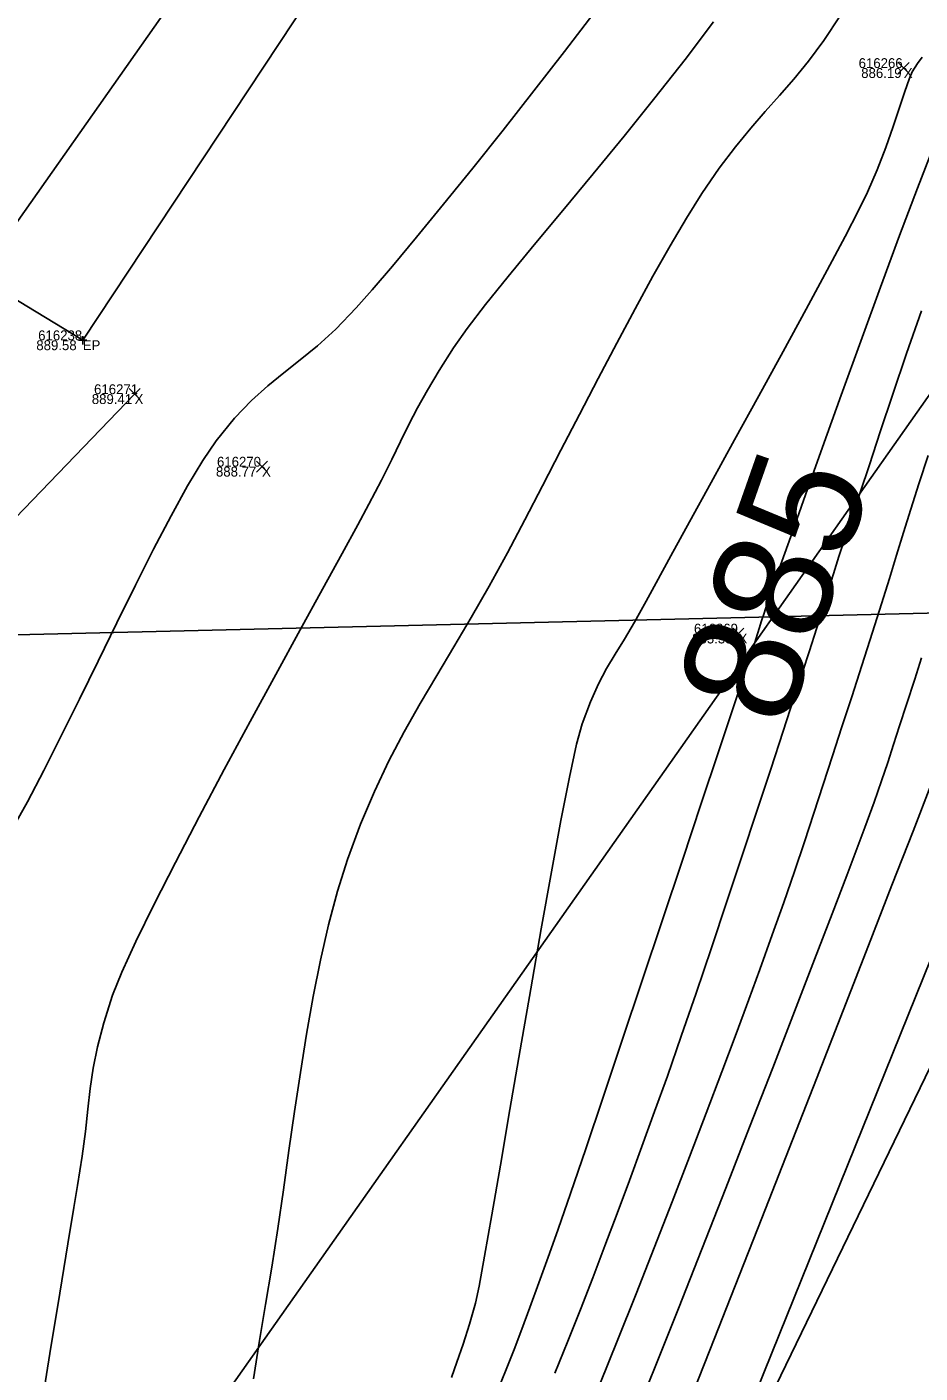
# Model space of a CAD drawing. Extents: x 1957117 to 1971063, y 701601 to 715861.
# Drawn here: x 1963763.62 to 1963795.31, y 707120.41 to 707168.17 of the extents above; entities that cross this region are included whole.
import ezdxf

# ---------------------------------------------------------------- set-up
doc = ezdxf.new("R2010")
doc.units = 0
for name, color, linetype in [('AP_X_Lights', 7, 'Continuous'), ('DT_X_Break_Line', 7, 'Continuous'), ('DT_X_Contour_Major', 7, 'Continuous'), ('DT_X_Contour_Minor', 7, 'Continuous'), ('DT_X_TIN_Hull', 7, 'Continuous'), ('GE_X_CL_20', 7, 'Continuous'), ('PM_P_Cells', 7, 'Continuous'), ('PV_P_Drive', 7, 'Continuous'), ('PV_P_Shoulder', 7, 'Continuous'), ('RS_Raster1', 7, 'Continuous'), ('RW_X_Esmt_RR', 7, 'Continuous'), ('SC_Scratch1', 7, 'Continuous'), ('SC_Shading4', 7, 'Continuous'), ('SC_Shading5', 7, 'Continuous')]:
    doc.layers.add(name, color=color, linetype=linetype)

msp = doc.modelspace()

# ---------------------------------------------------------------- linework, layer by layer
at = {"layer": 'AP_X_Lights'}
for p, q in [((1963794.535, 707166.513), (1963794.923, 707166.903)), ((1963794.535, 707166.903), (1963794.923, 707166.513)), ((1963767.242, 707154.944), (1963767.63, 707155.334)), ((1963767.242, 707155.334), (1963767.63, 707154.944)), ((1963771.765, 707152.371), (1963772.153, 707152.761)), ((1963771.765, 707152.761), (1963772.153, 707152.371)), ((1963788.672, 707146.45), (1963789.06, 707146.84)), ((1963788.672, 707146.84), (1963789.06, 707146.45))]:
    msp.add_line(p, q, dxfattribs=at)
at = {"layer": 'DT_X_Break_Line'}
for points in [[(1963899.517, 707277.373), (1963869.26, 707237.602), (1963831.235, 707203.335), (1963820.965, 707195.035), (1963812.613, 707181.208), (1963805.672, 707159.836), (1963786.526, 707112.387), (1963762.238, 707069.027), (1963734.112, 707027.99), (1963699.007, 706991.28), (1963670.32, 706952.909), (1963630.02, 706918.565), (1963614.237, 706899.512), (1963608.708, 706874.267)], [(1963628.712, 706947.995), (1963642.923, 706969.712), (1963679.624, 707003.954), (1963717.975, 707038.84), (1963752.128, 707075.737), (1963749.968, 707136.996), (1963767.436, 707155.139)]]:
    msp.add_lwpolyline(points, dxfattribs=at)
at = {"layer": 'DT_X_Contour_Major'}
msp.add_lwpolyline([(1963795.787, 707163.909), (1963795.218, 707162.452), (1963794.581, 707160.769), (1963793.9, 707158.934), (1963793.201, 707157.022), (1963792.508, 707155.107), (1963791.847, 707153.263), (1963791.242, 707151.565), (1963790.719, 707150.086), (1963790.302, 707148.903), (1963790.016, 707148.088), (1963789.886, 707147.716), (1963789.771, 707147.371), (1963789.686, 707147.101), (1963789.603, 707146.83), (1963789.492, 707146.483), (1963789.368, 707146.107), (1963789.088, 707145.261), (1963788.675, 707144.015), (1963788.153, 707142.444), (1963787.546, 707140.619), (1963786.878, 707138.611), (1963786.172, 707136.493), (1963785.452, 707134.338), (1963784.741, 707132.217), (1963784.064, 707130.202), (1963783.443, 707128.366), (1963782.903, 707126.78), (1963782.468, 707125.516), (1963782.16, 707124.648), (1963781.783, 707123.611), (1963781.463, 707122.734), (1963781.178, 707121.963), (1963780.906, 707121.248), (1963780.625, 707120.536), (1963780.312, 707119.777)], dxfattribs=at)
msp.add_lwpolyline([(1963795.787, 707163.909), (1963795.218, 707162.452), (1963794.581, 707160.769), (1963793.9, 707158.934), (1963793.201, 707157.022), (1963792.508, 707155.107), (1963791.847, 707153.263), (1963791.242, 707151.565), (1963790.719, 707150.086), (1963790.302, 707148.903), (1963790.016, 707148.088), (1963789.886, 707147.716), (1963789.771, 707147.371), (1963789.686, 707147.101), (1963789.603, 707146.83), (1963789.492, 707146.483), (1963789.368, 707146.107), (1963789.088, 707145.261), (1963788.675, 707144.015), (1963788.153, 707142.444), (1963787.546, 707140.619), (1963786.878, 707138.611), (1963786.172, 707136.493), (1963785.452, 707134.338), (1963784.741, 707132.217), (1963784.064, 707130.202), (1963783.443, 707128.366), (1963782.903, 707126.78), (1963782.468, 707125.516), (1963782.16, 707124.648), (1963781.783, 707123.611), (1963781.463, 707122.734), (1963781.178, 707121.963), (1963780.906, 707121.248), (1963780.625, 707120.536), (1963780.312, 707119.777)], dxfattribs=at)
at = {"layer": 'DT_X_Contour_Minor'}
for points in [[(1963763.094, 707139.708), (1963763.633, 707140.676), (1963764.217, 707141.791), (1963764.836, 707143.017), (1963765.481, 707144.321), (1963766.141, 707145.669), (1963766.806, 707147.027), (1963767.466, 707148.362), (1963768.111, 707149.638), (1963768.731, 707150.823), (1963769.315, 707151.883), (1963769.854, 707152.782), (1963770.338, 707153.488), (1963770.988, 707154.285), (1963771.591, 707154.917), (1963772.168, 707155.438), (1963772.737, 707155.898), (1963773.316, 707156.352), (1963773.925, 707156.852), (1963774.581, 707157.45), (1963775.305, 707158.199), (1963775.866, 707158.835), (1963776.588, 707159.684), (1963777.443, 707160.71), (1963778.401, 707161.88), (1963779.434, 707163.158), (1963780.513, 707164.51), (1963781.609, 707165.9), (1963782.693, 707167.295), (1963783.736, 707168.658)], [(1963763.094, 707139.708), (1963763.633, 707140.676), (1963764.217, 707141.791), (1963764.836, 707143.017), (1963765.481, 707144.321), (1963766.141, 707145.669), (1963766.806, 707147.027), (1963767.466, 707148.362), (1963768.111, 707149.638), (1963768.731, 707150.823), (1963769.315, 707151.883), (1963769.854, 707152.782), (1963770.338, 707153.488), (1963770.988, 707154.285), (1963771.591, 707154.917), (1963772.168, 707155.438), (1963772.737, 707155.898), (1963773.316, 707156.352), (1963773.925, 707156.852), (1963774.581, 707157.45), (1963775.305, 707158.199), (1963775.866, 707158.835), (1963776.588, 707159.684), (1963777.443, 707160.71), (1963778.401, 707161.88), (1963779.434, 707163.158), (1963780.513, 707164.51), (1963781.609, 707165.9), (1963782.693, 707167.295), (1963783.736, 707168.658)], [(1963792.472, 707168.558), (1963791.894, 707167.689), (1963791.351, 707166.955), (1963790.831, 707166.316), (1963790.323, 707165.732), (1963789.815, 707165.165), (1963789.297, 707164.573), (1963788.757, 707163.918), (1963788.183, 707163.16), (1963787.565, 707162.259), (1963787.018, 707161.388), (1963786.436, 707160.403), (1963785.826, 707159.321), (1963785.193, 707158.163), (1963784.544, 707156.948), (1963783.885, 707155.694), (1963783.223, 707154.421), (1963782.565, 707153.147), (1963781.915, 707151.892), (1963781.282, 707150.675), (1963780.671, 707149.515), (1963780.019, 707148.326), (1963779.382, 707147.218), (1963778.76, 707146.171), (1963778.156, 707145.16), (1963777.571, 707144.164), (1963777.006, 707143.162), (1963776.464, 707142.129), (1963775.945, 707141.045), (1963775.453, 707139.886), (1963774.987, 707138.632), (1963774.632, 707137.504), (1963774.314, 707136.311), (1963774.03, 707135.061), (1963773.773, 707133.765), (1963773.538, 707132.432), (1963773.321, 707131.07), (1963773.115, 707129.69), (1963772.915, 707128.301), (1963772.717, 707126.912), (1963772.515, 707125.533), (1963772.303, 707124.172), (1963772.077, 707122.84), (1963771.866, 707121.571), (1963771.662, 707120.204)], [(1963792.472, 707168.558), (1963791.894, 707167.689), (1963791.351, 707166.955), (1963790.831, 707166.316), (1963790.323, 707165.732), (1963789.815, 707165.165), (1963789.297, 707164.573), (1963788.757, 707163.918), (1963788.183, 707163.16), (1963787.565, 707162.259), (1963787.018, 707161.388), (1963786.436, 707160.403), (1963785.826, 707159.321), (1963785.193, 707158.163), (1963784.544, 707156.948), (1963783.885, 707155.694), (1963783.223, 707154.421), (1963782.565, 707153.147), (1963781.915, 707151.892), (1963781.282, 707150.675), (1963780.671, 707149.515), (1963780.019, 707148.326), (1963779.382, 707147.218), (1963778.76, 707146.171), (1963778.156, 707145.16), (1963777.571, 707144.164), (1963777.006, 707143.162), (1963776.464, 707142.129), (1963775.945, 707141.045), (1963775.453, 707139.886), (1963774.987, 707138.632), (1963774.632, 707137.504), (1963774.314, 707136.311), (1963774.03, 707135.061), (1963773.773, 707133.765), (1963773.538, 707132.432), (1963773.321, 707131.07), (1963773.115, 707129.69), (1963772.915, 707128.301), (1963772.717, 707126.912), (1963772.515, 707125.533), (1963772.303, 707124.172), (1963772.077, 707122.84), (1963771.866, 707121.571), (1963771.662, 707120.204)], [(1963764.037, 707118.641), (1963764.436, 707121.103), (1963764.781, 707123.24), (1963765.065, 707124.989), (1963765.278, 707126.284), (1963765.411, 707127.064), (1963765.579, 707128.1), (1963765.694, 707128.986), (1963765.782, 707129.77), (1963765.867, 707130.5), (1963765.972, 707131.222), (1963766.123, 707131.985), (1963766.343, 707132.836), (1963766.656, 707133.822), (1963766.981, 707134.635), (1963767.482, 707135.726), (1963768.127, 707137.041), (1963768.886, 707138.529), (1963769.728, 707140.14), (1963770.622, 707141.821), (1963771.538, 707143.521), (1963772.444, 707145.189), (1963773.31, 707146.773), (1963774.104, 707148.221), (1963774.797, 707149.482), (1963775.356, 707150.505), (1963775.752, 707151.238), (1963776.195, 707152.09), (1963776.56, 707152.819), (1963776.876, 707153.464), (1963777.173, 707154.063), (1963777.479, 707154.656), (1963777.825, 707155.281), (1963778.24, 707155.978), (1963778.753, 707156.786), (1963779.233, 707157.464), (1963779.891, 707158.316), (1963780.697, 707159.316), (1963781.62, 707160.438), (1963782.632, 707161.658), (1963783.703, 707162.951), (1963784.803, 707164.291), (1963785.902, 707165.654), (1963786.97, 707167.015), (1963787.979, 707168.349)], [(1963764.037, 707118.641), (1963764.436, 707121.103), (1963764.781, 707123.24), (1963765.065, 707124.989), (1963765.278, 707126.284), (1963765.411, 707127.064), (1963765.579, 707128.1), (1963765.694, 707128.986), (1963765.782, 707129.77), (1963765.867, 707130.5), (1963765.972, 707131.222), (1963766.123, 707131.985), (1963766.343, 707132.836), (1963766.656, 707133.822), (1963766.981, 707134.635), (1963767.482, 707135.726), (1963768.127, 707137.041), (1963768.886, 707138.529), (1963769.728, 707140.14), (1963770.622, 707141.821), (1963771.538, 707143.521), (1963772.444, 707145.189), (1963773.31, 707146.773), (1963774.104, 707148.221), (1963774.797, 707149.482), (1963775.356, 707150.505), (1963775.752, 707151.238), (1963776.195, 707152.09), (1963776.56, 707152.819), (1963776.876, 707153.464), (1963777.173, 707154.063), (1963777.479, 707154.656), (1963777.825, 707155.281), (1963778.24, 707155.978), (1963778.753, 707156.786), (1963779.233, 707157.464), (1963779.891, 707158.316), (1963780.697, 707159.316), (1963781.62, 707160.438), (1963782.632, 707161.658), (1963783.703, 707162.951), (1963784.803, 707164.291), (1963785.902, 707165.654), (1963786.97, 707167.015), (1963787.979, 707168.349)], [(1963795.386, 707167.097), (1963795.212, 707166.872), (1963795.027, 707166.572), (1963794.921, 707166.31), (1963794.772, 707165.878), (1963794.583, 707165.309), (1963794.354, 707164.635), (1963794.087, 707163.889), (1963793.783, 707163.103), (1963793.444, 707162.31), (1963793.134, 707161.675), (1963792.644, 707160.731), (1963792.009, 707159.538), (1963791.265, 707158.158), (1963790.446, 707156.653), (1963789.588, 707155.085), (1963788.726, 707153.514), (1963787.896, 707152.004), (1963787.132, 707150.615), (1963786.469, 707149.408), (1963785.943, 707148.447), (1963785.59, 707147.792), (1963785.179, 707147.052), (1963784.815, 707146.445), (1963784.487, 707145.914), (1963784.185, 707145.403), (1963783.896, 707144.859), (1963783.611, 707144.223), (1963783.318, 707143.442), (1963783.122, 707142.719), (1963782.867, 707141.547), (1963782.565, 707140.01), (1963782.227, 707138.191), (1963781.866, 707136.173), (1963781.492, 707134.039), (1963781.118, 707131.874), (1963780.756, 707129.76), (1963780.417, 707127.781), (1963780.113, 707126.021), (1963779.856, 707124.563), (1963779.658, 707123.49), (1963779.53, 707122.885), (1963779.323, 707122.148), (1963779.098, 707121.441), (1963778.876, 707120.8), (1963778.677, 707120.257)], [(1963795.386, 707167.097), (1963795.212, 707166.872), (1963795.027, 707166.572), (1963794.921, 707166.31), (1963794.772, 707165.878), (1963794.583, 707165.309), (1963794.354, 707164.635), (1963794.087, 707163.889), (1963793.783, 707163.103), (1963793.444, 707162.31), (1963793.134, 707161.675), (1963792.644, 707160.731), (1963792.009, 707159.538), (1963791.265, 707158.158), (1963790.446, 707156.653), (1963789.588, 707155.085), (1963788.726, 707153.514), (1963787.896, 707152.004), (1963787.132, 707150.615), (1963786.469, 707149.408), (1963785.943, 707148.447), (1963785.59, 707147.792), (1963785.179, 707147.052), (1963784.815, 707146.445), (1963784.487, 707145.914), (1963784.185, 707145.403), (1963783.896, 707144.859), (1963783.611, 707144.223), (1963783.318, 707143.442), (1963783.122, 707142.719), (1963782.867, 707141.547), (1963782.565, 707140.01), (1963782.227, 707138.191), (1963781.866, 707136.173), (1963781.492, 707134.039), (1963781.118, 707131.874), (1963780.756, 707129.76), (1963780.417, 707127.781), (1963780.113, 707126.021), (1963779.856, 707124.563), (1963779.658, 707123.49), (1963779.53, 707122.885), (1963779.323, 707122.148), (1963779.098, 707121.441), (1963778.876, 707120.8), (1963778.677, 707120.257)], [(1963795.359, 707158.093), (1963794.831, 707156.58), (1963794.34, 707155.135), (1963793.896, 707153.803), (1963793.508, 707152.627), (1963793.187, 707151.652), (1963792.941, 707150.923), (1963792.656, 707150.082), (1963792.427, 707149.38), (1963792.233, 707148.762), (1963792.052, 707148.17), (1963791.862, 707147.55), (1963791.641, 707146.845), (1963791.368, 707146), (1963791.143, 707145.31), (1963790.832, 707144.357), (1963790.449, 707143.185), (1963790.007, 707141.835), (1963789.519, 707140.349), (1963788.997, 707138.77), (1963788.455, 707137.139), (1963787.905, 707135.499), (1963787.361, 707133.892), (1963786.835, 707132.359), (1963786.341, 707130.944), (1963785.89, 707129.688), (1963785.436, 707128.443), (1963784.993, 707127.239), (1963784.558, 707126.068), (1963784.127, 707124.921), (1963783.695, 707123.79), (1963783.258, 707122.666), (1963782.81, 707121.541), (1963782.349, 707120.407)], [(1963795.359, 707158.093), (1963794.831, 707156.58), (1963794.34, 707155.135), (1963793.896, 707153.803), (1963793.508, 707152.627), (1963793.187, 707151.652), (1963792.941, 707150.923), (1963792.656, 707150.082), (1963792.427, 707149.38), (1963792.233, 707148.762), (1963792.052, 707148.17), (1963791.862, 707147.55), (1963791.641, 707146.845), (1963791.368, 707146), (1963791.143, 707145.31), (1963790.832, 707144.357), (1963790.449, 707143.185), (1963790.007, 707141.835), (1963789.519, 707140.349), (1963788.997, 707138.77), (1963788.455, 707137.139), (1963787.905, 707135.499), (1963787.361, 707133.892), (1963786.835, 707132.359), (1963786.341, 707130.944), (1963785.89, 707129.688), (1963785.436, 707128.443), (1963784.993, 707127.239), (1963784.558, 707126.068), (1963784.127, 707124.921), (1963783.695, 707123.79), (1963783.258, 707122.666), (1963782.81, 707121.541), (1963782.349, 707120.407)], [(1963795.599, 707152.962), (1963795.265, 707151.954), (1963794.979, 707151.06), (1963794.721, 707150.233), (1963794.475, 707149.429), (1963794.222, 707148.601), (1963793.944, 707147.703), (1963793.624, 707146.691), (1963793.244, 707145.516), (1963792.881, 707144.403), (1963792.536, 707143.337), (1963792.202, 707142.304), (1963791.873, 707141.29), (1963791.542, 707140.278), (1963791.202, 707139.253), (1963790.847, 707138.201), (1963790.47, 707137.107), (1963790.063, 707135.954), (1963789.621, 707134.728), (1963789.231, 707133.666), (1963788.778, 707132.445), (1963788.27, 707131.092), (1963787.717, 707129.631), (1963787.128, 707128.087), (1963786.511, 707126.487), (1963785.875, 707124.855), (1963785.23, 707123.217), (1963784.583, 707121.597), (1963783.945, 707120.022)], [(1963795.599, 707152.962), (1963795.265, 707151.954), (1963794.979, 707151.06), (1963794.721, 707150.233), (1963794.475, 707149.429), (1963794.222, 707148.601), (1963793.944, 707147.703), (1963793.624, 707146.691), (1963793.244, 707145.516), (1963792.881, 707144.403), (1963792.536, 707143.337), (1963792.202, 707142.304), (1963791.873, 707141.29), (1963791.542, 707140.278), (1963791.202, 707139.253), (1963790.847, 707138.201), (1963790.47, 707137.107), (1963790.063, 707135.954), (1963789.621, 707134.728), (1963789.231, 707133.666), (1963788.778, 707132.445), (1963788.27, 707131.092), (1963787.717, 707129.631), (1963787.128, 707128.087), (1963786.511, 707126.487), (1963785.875, 707124.855), (1963785.23, 707123.217), (1963784.583, 707121.597), (1963783.945, 707120.022)], [(1963795.362, 707145.784), (1963795.119, 707145.033), (1963794.824, 707144.125), (1963794.581, 707143.37), (1963794.367, 707142.706), (1963794.16, 707142.075), (1963793.937, 707141.415), (1963793.675, 707140.666), (1963793.352, 707139.769), (1963793.103, 707139.102), (1963792.709, 707138.062), (1963792.19, 707136.703), (1963791.565, 707135.077), (1963790.856, 707133.238), (1963790.081, 707131.239), (1963789.261, 707129.132), (1963788.416, 707126.971), (1963787.567, 707124.808), (1963786.733, 707122.696), (1963785.935, 707120.689), (1963785.192, 707118.84)], [(1963795.362, 707145.784), (1963795.119, 707145.033), (1963794.824, 707144.125), (1963794.581, 707143.37), (1963794.367, 707142.706), (1963794.16, 707142.075), (1963793.937, 707141.415), (1963793.675, 707140.666), (1963793.352, 707139.769), (1963793.103, 707139.102), (1963792.709, 707138.062), (1963792.19, 707136.703), (1963791.565, 707135.077), (1963790.856, 707133.238), (1963790.081, 707131.239), (1963789.261, 707129.132), (1963788.416, 707126.971), (1963787.567, 707124.808), (1963786.733, 707122.696), (1963785.935, 707120.689), (1963785.192, 707118.84)], [(1963787.022, 707119.127), (1963787.852, 707121.225), (1963788.75, 707123.506), (1963789.694, 707125.909), (1963790.661, 707128.377), (1963791.628, 707130.851), (1963792.574, 707133.273), (1963793.476, 707135.584), (1963794.311, 707137.725), (1963795.057, 707139.639), (1963795.692, 707141.266)], [(1963787.022, 707119.127), (1963787.852, 707121.225), (1963788.75, 707123.506), (1963789.694, 707125.909), (1963790.661, 707128.377), (1963791.628, 707130.851), (1963792.574, 707133.273), (1963793.476, 707135.584), (1963794.311, 707137.725), (1963795.057, 707139.639), (1963795.692, 707141.266)]]:
    msp.add_lwpolyline(points, dxfattribs=at)
at = {"layer": 'DT_X_TIN_Hull'}
msp.add_lwpolyline([(1963607.929, 706812.91), (1963609.929, 706815.777), (1963611.206, 706818.197), (1963622.123, 706840.52), (1963633.199, 706863.325), (1963680.478, 706946.559), (1963706.364, 706985.922), (1963734.112, 707027.99), (1963762.238, 707069.027), (1963786.526, 707112.387), (1963809.22, 707159.242), (1963818.577, 707177.524), (1963880.643, 707229.839), (1963932.393, 707255.291), (1963979.319, 707289.756), (1964005.147, 707343.365)], dxfattribs=at)
at = {"layer": 'GE_X_CL_20'}
msp.add_lwpolyline([(1964578.061, 708318.542), (1963713.717, 707090.878)], dxfattribs=at)
at = {"layer": 'PM_P_Cells'}
msp.add_lwpolyline([(1963783.074, 707200.022), (1963769.7, 707181.658), (1963757.434, 707162.004), (1963765.599, 707157.05), (1963778.424, 707176.438)], dxfattribs=at)
at = {"layer": 'PV_P_Drive'}
for p, q in [((1963765.599, 707157.196), (1963765.599, 707156.904)), ((1963765.453, 707157.05), (1963765.745, 707157.05)), ((1963765.599, 707157.05), (1963765.599, 707157.05))]:
    msp.add_line(p, q, dxfattribs=at)
at = {"layer": 'RW_X_Esmt_RR'}
msp.add_lwpolyline([(1963738.247, 707073.608), (1964602.591, 708301.271)], dxfattribs=at)
at = {"layer": 'SC_Shading4'}
msp.add_lwpolyline([(1963634.854, 707143.547), (1963953.274, 707151.114)], dxfattribs=at)
at = {"layer": 'SC_Shading5'}
for points in [[(1963589.678, 706586.994), (1963626.625, 706689.548), (1963651.76, 706746.832), (1963668.09, 706778.596), (1963682.768, 706805.402), (1963734.424, 706911.594), (1963826.849, 707116.717), (1963877.258, 707215.645), (1963964.981, 707354.472), (1964070.526, 707509.355), (1964132.574, 707601.994), (1964163.9, 707642.169), (1964191.2, 707685.167), (1964278.98, 707807.131), (1964326.11, 707874.364), (1964396.427, 707968.962), (1964508.519, 708133.679), (1964655.588, 708336.552), (1964745.319, 708429.172), (1964840.327, 708522.317), (1964988.178, 708660.245), (1965089.796, 708739.041), (1965251.743, 708835.216), (1965415.807, 708922.048), (1965866.2, 709149.38), (1966173.543, 709294.131), (1966283.627, 709338.196), (1966534.003, 709419.214), (1966689.084, 709471.266), (1967008.468, 709641.817), (1967166.677, 709750.124), (1967422.113, 709931.083), (1967818.707, 710198.831), (1968187.021, 710459.852), (1968360.589, 710592.493), (1968496.543, 710707.847), (1968606.427, 710809.378), (1968733.391, 710937.091), (1968807.28, 711025.4), (1968843.008, 711077.094), (1968863.233, 711106.099), (1968909.747, 711171.311), (1968974.133, 711279.559), (1969130.932, 711546.915), (1969247.433, 711744.686), (1969402.714, 712016.424), (1969505.287, 712191.789), (1969666.311, 712460.805), (1969771.586, 712639.896), (1969880.058, 712820.917), (1969964.994, 712955.706), (1969990.005, 713000.084), (1970030.065, 713068.479)], [(1963609.915, 706579.703), (1963646.615, 706681.572), (1963671.193, 706737.585), (1963687.092, 706768.511), (1963701.884, 706795.526), (1963753.906, 706902.469), (1963846.249, 707107.41), (1963895.973, 707204.994), (1963982.966, 707342.667), (1964088.35, 707497.312), (1964150.015, 707589.379), (1964181.502, 707629.761), (1964209.024, 707673.109), (1964296.517, 707794.674), (1964343.552, 707861.772), (1964413.958, 707956.489), (1964526.123, 708121.313), (1964672.104, 708322.686), (1964760.576, 708414.006), (1964855.195, 708506.77), (1965002.134, 708643.847), (1965101.925, 708721.226), (1965262.272, 708816.451), (1965425.685, 708902.939), (1965875.63, 709130.044), (1966182.13, 709274.398), (1966290.944, 709317.954), (1966540.737, 709398.785), (1966697.632, 709451.445), (1967019.644, 709623.399), (1967178.971, 709732.471), (1967434.35, 709913.39), (1967830.945, 710181.14), (1968199.774, 710442.525), (1968374.086, 710575.735), (1968510.806, 710691.739), (1968621.36, 710793.889), (1968749.296, 710922.58), (1968824.413, 711012.355), (1968860.678, 711064.827), (1968880.812, 711093.701), (1968927.778, 711159.547), (1968992.655, 711268.62), (1969149.476, 711536.015), (1969266.039, 711733.891), (1969421.336, 712005.657), (1969523.8, 712180.835), (1969684.812, 712449.831), (1969790.084, 712628.917), (1969898.385, 712809.653), (1969983.474, 712944.685), (1970008.657, 712989.367), (1970048.626, 713057.607)]]:
    msp.add_spline(points, degree=3, dxfattribs=at)

# ---------------------------------------------------------------- texts
at = {"layer": 'DT_X_Contour_Major'}
msp.add_text('885', height=4.2, rotation=70.6721, dxfattribs=at).set_placement((1963790.53, 707143.208))
at = {"layer": 'PV_P_Shoulder'}
for s, p in [('886.19', (1963793.219, 707166.358)), ('889.58', (1963763.951, 707156.7)), ('889.41', (1963765.92, 707154.789)), ('888.77', (1963770.325, 707152.216)), ('885.33', (1963787.221, 707146.295))]:
    msp.add_text(s, height=0.35, dxfattribs=at).set_placement(p)
at = {"layer": 'RS_Raster1'}
for s, p in [('616266', (1963793.128, 707166.708)), ('616238', (1963764.017, 707157.05)), ('616271', (1963766, 707155.139)), ('616270', (1963770.361, 707152.566)), ('616269', (1963787.284, 707146.645))]:
    msp.add_text(s, height=0.35, dxfattribs=at).set_placement(p)
at = {"layer": 'SC_Scratch1'}
for s, p in [('X', (1963794.729, 707166.358)), ('EP', (1963765.599, 707156.7)), ('X', (1963767.436, 707154.789)), ('X', (1963771.959, 707152.216)), ('X', (1963788.866, 707146.295))]:
    msp.add_text(s, height=0.35, dxfattribs=at).set_placement(p)

doc.saveas('drawing.dxf')
